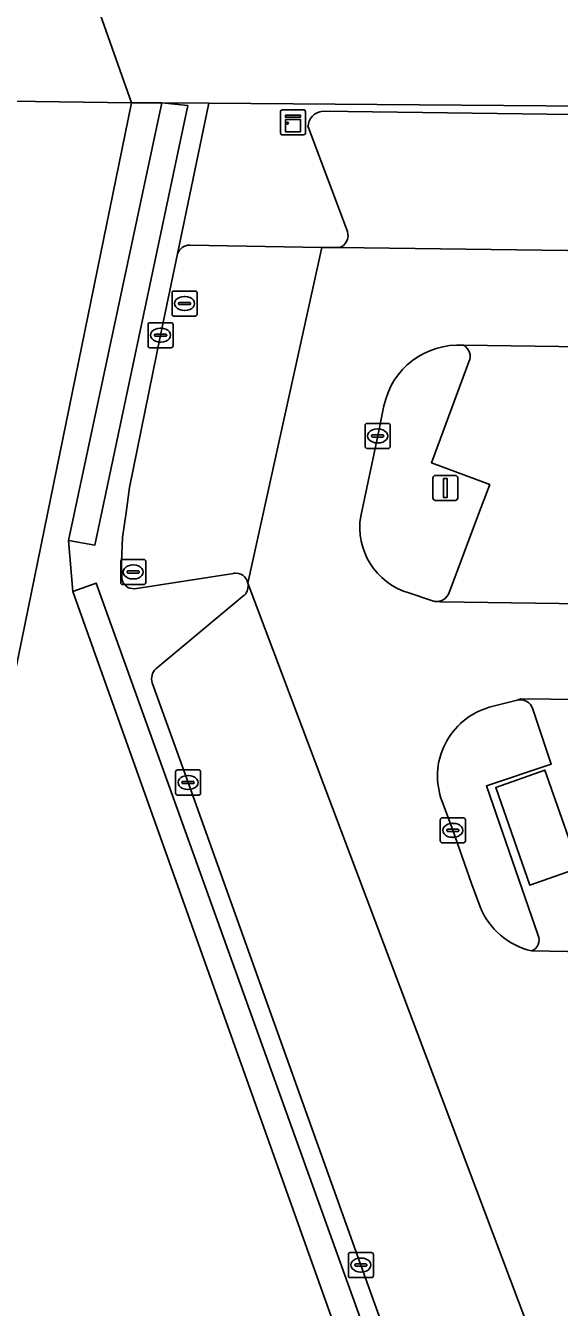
# Model space of a CAD drawing. Extents: x 157692 to 159674, y 381452 to 383291.
# Drawn here: x 159351.8 to 159373.1, y 382799.7 to 382850.9 of the extents above; entities that cross this region are included whole.
import ezdxf

# ---------------------------------------------------------------- set-up
doc = ezdxf.new("R2010")
doc.units = 0
for name, color, linetype in [('IMGEO_Erf', 7, 'Continuous'), ('IMGEO_Groenvoorziening', 7, 'Continuous'), ('IMGEO_Hek', 7, 'Continuous'), ('IMGEO_Kast', 7, 'Continuous'), ('IMGEO_Kolk', 7, 'Continuous'), ('IMGEO_Lichtmast', 7, 'Continuous'), ('IMGEO_Muur', 7, 'Continuous'), ('IMGEO_Pand', 7, 'Continuous'), ('IMGEO_Parkeervlak_gesloten', 7, 'Continuous'), ('IMGEO_Rijbaan_lokaal_gesloten', 7, 'Continuous'), ('IMGEO_Rioolput', 7, 'Continuous')]:
    doc.layers.add(name, color=color, linetype=linetype)

msp = doc.modelspace()

# ---------------------------------------------------------------- linework, layer by layer
at = {"layer": 'IMGEO_Erf'}
for points in [[(159353.633, 382828.278), (159353.463, 382830.325), (159357.204, 382847.811), (159355.987, 382847.821), (159352.367, 382830.146), (159347.422, 382805.999), (159349.183, 382805.623), (159348.376, 382801.694), (159347.337, 382801.91), (159344.304, 382786.986)], [(159366.441, 382792.387), (159353.633, 382828.278)]]:
    msp.add_lwpolyline(points, dxfattribs=at)
at = {"layer": 'IMGEO_Groenvoorziening'}
for points in [[(159392.387, 382896.392), (159386.58, 382912.875), (159385.86, 382914.914), (159384.918, 382914.62), (159384.578, 382914.514), (159384.328, 382914.436), (159389.052, 382899.989), (159395.297, 382880.892), (159400.918, 382863.701), (159404.625, 382852.364), (159406.24, 382847.424), (159359.079, 382847.797), (159357.826, 382841.779)], [(159355.599, 382828.805), (159355.581, 382829.45), (159355.631, 382830.442), (159355.767, 382831.437), (159355.906, 382832.442), (159357.149, 382838.528), (159357.826, 382841.779), (159359.079, 382847.797), (159357.204, 382847.811), (159358.241, 382847.708), (159354.522, 382830.139), (159353.463, 382830.325), (159353.633, 382828.278), (159354.574, 382828.617), (159367.464, 382792.762)], [(159363.631, 382847.484), (159402.476, 382846.959)], [(159364.619, 382842.669), (159363.043, 382846.856)], [(159358.312, 382842.126), (159363.594, 382842.039), (159364.28, 382842.028)], [(159368.669, 382828.206), (159369.9, 382831.483), (159370.311, 382832.558), (159367.976, 382833.431), (159369.474, 382837.466)], [(159366.08, 382835.703), (159365.829, 382834.501), (159365.151, 382831.293)], [(159360.067, 382829.009), (159356.105, 382828.396)], [(159356.953, 382825.194), (159360.492, 382828.13)], [(159367.069, 382828.226), (159368.027, 382827.911)], [(159367.265, 382795.497), (159365.159, 382801.359), (159358.246, 382820.648), (159356.814, 382824.632)], [(159371.408, 382823.937), (159370.291, 382823.654)], [(159372.241, 382814.538), (159370.177, 382820.51), (159372.77, 382821.378), (159372.032, 382823.582)], [(159368.408, 382819.886), (159368.835, 382818.736), (159369.583, 382816.606), (159369.925, 382815.675)]]:
    msp.add_lwpolyline(points, dxfattribs=at)
for centre, radius, start, end in [((159363.697, 382846.833), 0.655, 95.8057, 177.9624), ((159364.15, 382842.507), 0.496, 285.175, 19.0797), ((159358.305, 382841.622), 0.504, 89.2089, 161.8442), ((159369.055, 382835.094), 3.037, 86.1192, 168.4289), ((159369.033, 382837.687), 0.493, 333.416, 62.4584), ((159367.843, 382830.843), 2.729, 170.5112, 253.5298), ((159356.062, 382828.86), 0.466, 186.7613, 275.3415), ((159360.162, 382828.545), 0.474, 8.1168, 101.5997), ((159360.159, 382828.487), 0.489, 313.0225, 14.8043), ((159368.192, 382828.396), 0.513, 271.8531, 338.298), ((159368.197, 382828.413), 0.53, 251.249, 271.2587), ((159357.349, 382824.798), 0.561, 135.0175, 197.198), ((159371.546, 382823.453), 0.503, 14.8156, 105.9124), ((159371.082, 382820.904), 2.861, 106.0506, 200.8436), ((159372.655, 382816.784), 2.947, 202.1044, 256.8718), ((159371.82, 382814.346), 0.463, 291.0563, 24.4886)]:
    msp.add_arc(centre, radius, start, end, dxfattribs=at)
at = {"layer": 'IMGEO_Hek'}
msp.add_lwpolyline([(159353.633, 382828.278), (159353.463, 382830.325)], dxfattribs=at)
at = {"layer": 'IMGEO_Kast'}
for p, q in [((159362.018, 382847.537), (159362.859, 382847.537)), ((159362.859, 382847.537), (159362.018, 382847.537)), ((159361.943, 382846.612), (159361.943, 382847.453)), ((159361.943, 382847.453), (159361.943, 382846.612)), ((159362.943, 382847.462), (159362.943, 382846.621)), ((159362.943, 382846.621), (159362.943, 382847.462)), ((159362.868, 382846.537), (159362.027, 382846.537)), ((159362.027, 382846.537), (159362.868, 382846.537))]:
    msp.add_line(p, q, dxfattribs=at)
for points in [[(159362.138, 382847.327), (159362.738, 382847.327), (159362.738, 382847.242), (159362.138, 382847.242), (159362.138, 382847.327)], [(159362.138, 382847.152), (159362.738, 382847.152), (159362.738, 382846.663), (159362.138, 382846.663), (159362.138, 382847.152)]]:
    msp.add_lwpolyline(points, dxfattribs=at)
msp.add_circle((159362.222, 382847.001), 0.0377, dxfattribs=at)
for centre, start, end in [((159362.021, 382847.459), 92.4484, 184.2845), ((159362.021, 382847.459), 92.4484, 184.2845), ((159362.865, 382847.459), 2.4484, 94.2845), ((159362.865, 382847.459), 2.4484, 94.2845), ((159362.021, 382846.615), 182.4484, 274.2845), ((159362.021, 382846.615), 182.4484, 274.2845), ((159362.865, 382846.615), 272.4484, 4.2845), ((159362.865, 382846.615), 272.4484, 4.2845)]:
    msp.add_arc(centre, 0.0779, start, end, dxfattribs=at)
at = {"layer": 'IMGEO_Kolk'}
for p, q in [((159356.648, 382838.102), (159356.648, 382838.954)), ((159356.723, 382839.028), (159357.575, 382839.028)), ((159357.136, 382838.808), (159357.161, 382838.808)), ((159357.649, 382838.954), (159357.649, 382838.102)), ((159356.907, 382838.522), (159356.907, 382838.534)), ((159357.345, 382838.485), (159356.947, 382838.485)), ((159356.95, 382838.571), (159357.348, 382838.571)), ((159357.159, 382838.248), (159357.134, 382838.248)), ((159357.391, 382838.534), (159357.391, 382838.522)), ((159357.575, 382838.028), (159356.723, 382838.028)), ((159365.328, 382834.075), (159365.328, 382834.927)), ((159365.403, 382835.001), (159366.255, 382835.001)), ((159365.816, 382834.781), (159365.841, 382834.781)), ((159366.329, 382834.927), (159366.329, 382834.075)), ((159365.587, 382834.495), (159365.587, 382834.507)), ((159366.025, 382834.458), (159365.627, 382834.458)), ((159365.63, 382834.544), (159366.028, 382834.544)), ((159365.839, 382834.221), (159365.814, 382834.221)), ((159366.071, 382834.507), (159366.071, 382834.495)), ((159366.255, 382834.001), (159365.403, 382834.001)), ((159357.745, 382820.222), (159357.745, 382821.074)), ((159357.82, 382821.148), (159358.672, 382821.148)), ((159358.233, 382820.928), (159358.258, 382820.928)), ((159358.746, 382821.074), (159358.746, 382820.222)), ((159358.004, 382820.642), (159358.004, 382820.654)), ((159358.442, 382820.605), (159358.044, 382820.605)), ((159358.047, 382820.691), (159358.445, 382820.691)), ((159358.256, 382820.368), (159358.231, 382820.368)), ((159358.488, 382820.654), (159358.488, 382820.642)), ((159358.672, 382820.148), (159357.82, 382820.148)), ((159368.334, 382818.31), (159368.334, 382819.162)), ((159368.409, 382819.236), (159369.261, 382819.236)), ((159368.636, 382818.779), (159369.034, 382818.779)), ((159368.822, 382819.016), (159368.847, 382819.016)), ((159369.335, 382819.162), (159369.335, 382818.31)), ((159368.593, 382818.73), (159368.593, 382818.742)), ((159369.031, 382818.693), (159368.633, 382818.693)), ((159368.845, 382818.456), (159368.82, 382818.456)), ((159369.077, 382818.742), (159369.077, 382818.73)), ((159369.261, 382818.236), (159368.409, 382818.236)), ((159364.658, 382800.933), (159364.658, 382801.785)), ((159364.733, 382801.859), (159365.585, 382801.859)), ((159364.917, 382801.353), (159364.917, 382801.365)), ((159364.96, 382801.402), (159365.358, 382801.402)), ((159365.146, 382801.639), (159365.171, 382801.639)), ((159365.401, 382801.365), (159365.401, 382801.353)), ((159365.659, 382801.785), (159365.659, 382800.933)), ((159365.585, 382800.859), (159364.733, 382800.859)), ((159365.355, 382801.316), (159364.957, 382801.316)), ((159365.169, 382801.079), (159365.144, 382801.079))]:
    msp.add_line(p, q, dxfattribs=at)
for points in [[(159356.648, 382838.102), (159356.648, 382838.954)], [(159356.723, 382839.028), (159357.575, 382839.028)], [(159357.649, 382838.954), (159357.649, 382838.102)], [(159357.575, 382838.028), (159356.723, 382838.028)], [(159365.328, 382834.075), (159365.328, 382834.927)], [(159365.403, 382835.001), (159366.255, 382835.001)], [(159366.329, 382834.927), (159366.329, 382834.075)], [(159366.255, 382834.001), (159365.403, 382834.001)], [(159357.745, 382820.222), (159357.745, 382821.074)], [(159357.82, 382821.148), (159358.672, 382821.148)], [(159358.746, 382821.074), (159358.746, 382820.222)], [(159358.672, 382820.148), (159357.82, 382820.148)], [(159368.334, 382818.31), (159368.334, 382819.162)], [(159368.409, 382819.236), (159369.261, 382819.236)], [(159369.335, 382819.162), (159369.335, 382818.31)], [(159369.261, 382818.236), (159368.409, 382818.236)], [(159364.658, 382800.933), (159364.658, 382801.785)], [(159364.733, 382801.859), (159365.585, 382801.859)], [(159365.659, 382801.785), (159365.659, 382800.933)], [(159365.585, 382800.859), (159364.733, 382800.859)]]:
    msp.add_lwpolyline(points, dxfattribs=at)
for centre, radius, start, end in [((159356.725, 382838.952), 0.0765, 91.552, 178.448), ((159356.725, 382838.952), 0.0765, 91.552, 178.448), ((159357.573, 382838.952), 0.0765, 1.552, 88.448), ((159357.573, 382838.952), 0.0765, 1.552, 88.448), ((159356.947, 382838.531), 0.0403, 85.8775, 175.7526), ((159356.944, 382838.521), 0.0366, 178.938, 274.7102), ((159357.348, 382838.528), 0.043, 264.8664, 352.4533), ((159357.352, 382838.533), 0.0386, 1.7309, 96.639), ((159356.725, 382838.104), 0.0765, 181.552, 268.448), ((159356.725, 382838.104), 0.0765, 181.552, 268.448), ((159357.573, 382838.104), 0.0765, 271.552, 358.448), ((159357.573, 382838.104), 0.0765, 271.552, 358.448), ((159365.405, 382834.925), 0.0765, 91.552, 178.448), ((159365.405, 382834.925), 0.0765, 91.552, 178.448), ((159366.253, 382834.925), 0.0765, 1.552, 88.448), ((159366.253, 382834.925), 0.0765, 1.552, 88.448), ((159365.627, 382834.504), 0.0403, 85.8775, 175.7526), ((159365.624, 382834.494), 0.0366, 178.938, 274.7102), ((159366.028, 382834.501), 0.043, 264.8664, 352.4533), ((159366.032, 382834.506), 0.0386, 1.7309, 96.639), ((159365.405, 382834.077), 0.0765, 181.552, 268.448), ((159365.405, 382834.077), 0.0765, 181.552, 268.448), ((159366.253, 382834.077), 0.0765, 271.552, 358.448), ((159366.253, 382834.077), 0.0765, 271.552, 358.448), ((159357.822, 382821.072), 0.0765, 91.552, 178.448), ((159357.822, 382821.072), 0.0765, 91.552, 178.448), ((159358.67, 382821.072), 0.0765, 1.552, 88.448), ((159358.67, 382821.072), 0.0765, 1.552, 88.448), ((159358.044, 382820.651), 0.0403, 85.8775, 175.7526), ((159358.041, 382820.641), 0.0366, 178.938, 274.7102), ((159358.445, 382820.648), 0.043, 264.8664, 352.4533), ((159358.449, 382820.653), 0.0386, 1.7309, 96.639), ((159357.822, 382820.224), 0.0765, 181.552, 268.448), ((159357.822, 382820.224), 0.0765, 181.552, 268.448), ((159358.67, 382820.224), 0.0765, 271.552, 358.448), ((159358.67, 382820.224), 0.0765, 271.552, 358.448), ((159368.411, 382819.16), 0.0765, 91.552, 178.448), ((159368.411, 382819.16), 0.0765, 91.552, 178.448), ((159368.633, 382818.739), 0.0403, 85.8775, 175.7526), ((159369.038, 382818.741), 0.0386, 1.7309, 96.639), ((159369.259, 382819.16), 0.0765, 1.552, 88.448), ((159369.259, 382819.16), 0.0765, 1.552, 88.448), ((159368.411, 382818.312), 0.0765, 181.552, 268.448), ((159368.411, 382818.312), 0.0765, 181.552, 268.448), ((159368.63, 382818.729), 0.0366, 178.938, 274.7102), ((159369.034, 382818.736), 0.043, 264.8664, 352.4533), ((159369.259, 382818.312), 0.0765, 271.552, 358.448), ((159369.259, 382818.312), 0.0765, 271.552, 358.448), ((159364.735, 382801.783), 0.0765, 91.552, 178.448), ((159364.735, 382801.783), 0.0765, 91.552, 178.448), ((159364.957, 382801.362), 0.0403, 85.8775, 175.7526), ((159365.362, 382801.364), 0.0386, 1.7309, 96.639), ((159365.583, 382801.783), 0.0765, 1.552, 88.448), ((159365.583, 382801.783), 0.0765, 1.552, 88.448), ((159364.735, 382800.935), 0.0765, 181.552, 268.448), ((159364.735, 382800.935), 0.0765, 181.552, 268.448), ((159364.954, 382801.352), 0.0366, 178.938, 274.7102), ((159365.358, 382801.359), 0.043, 264.8664, 352.4533), ((159365.583, 382800.935), 0.0765, 271.552, 358.448), ((159365.583, 382800.935), 0.0765, 271.552, 358.448)]:
    msp.add_arc(centre, radius, start, end, dxfattribs=at)
for centre, major_axis, ratio, start_param, end_param in [((159357.135, 382838.528), (-0.387, 0.002), 0.722429, 4.712389, 7.853982), ((159357.16, 382838.528), (-0.39, 0.002), 0.717154, 1.570796, 4.712389), ((159365.815, 382834.501), (-0.387, 0.002), 0.722429, 4.712389, 7.853982), ((159365.84, 382834.501), (-0.39, 0.002), 0.717154, 1.570796, 4.712389), ((159358.232, 382820.648), (-0.387, 0.002), 0.722429, 4.712389, 7.853982), ((159358.257, 382820.648), (-0.39, 0.002), 0.717154, 1.570796, 4.712389), ((159368.821, 382818.736), (-0.387, 0.002), 0.722429, 4.712389, 7.853982), ((159368.846, 382818.736), (-0.39, 0.002), 0.717154, 1.570796, 4.712389), ((159365.145, 382801.359), (-0.387, 0.002), 0.722429, 4.712389, 7.853982), ((159365.17, 382801.359), (-0.39, 0.002), 0.717154, 1.570796, 4.712389)]:
    msp.add_ellipse(centre, major_axis=major_axis, ratio=ratio, start_param=start_param, end_param=end_param, dxfattribs=at)
at = {"layer": 'IMGEO_Lichtmast'}
for p, q in [((159368.039, 382832.021), (159368.039, 382832.821)), ((159368.039, 382832.821), (159368.039, 382832.021)), ((159368.139, 382832.921), (159368.929, 382832.921)), ((159368.929, 382832.921), (159368.139, 382832.921)), ((159369.029, 382832.821), (159369.029, 382832.021)), ((159369.029, 382832.021), (159369.029, 382832.821)), ((159368.929, 382831.921), (159368.139, 382831.921)), ((159368.139, 382831.921), (159368.929, 382831.921))]:
    msp.add_line(p, q, dxfattribs=at)
msp.add_lwpolyline([(159368.459, 382832.796), (159368.609, 382832.796), (159368.609, 382832.046), (159368.459, 382832.046), (159368.459, 382832.796)], dxfattribs=at)
for centre, start, end in [((159368.139, 382832.821), 90, 180), ((159368.139, 382832.821), 90, 180), ((159368.929, 382832.821), 0, 90), ((159368.929, 382832.821), 360, 90), ((159368.139, 382832.021), 180, 270), ((159368.139, 382832.021), 180, 270), ((159368.929, 382832.021), 270, 0), ((159368.929, 382832.021), 270, 0)]:
    msp.add_arc(centre, 0.1, start, end, dxfattribs=at)
at = {"layer": 'IMGEO_Muur'}
for points in [[(159357.204, 382847.811), (159353.463, 382830.325), (159354.522, 382830.139), (159358.241, 382847.708)], [(159353.633, 382828.278), (159366.441, 382792.387), (159367.464, 382792.762), (159354.574, 382828.617)]]:
    msp.add_lwpolyline(points, close=True, dxfattribs=at)
at = {"layer": 'IMGEO_Pand'}
for points in [[(159358.994, 382928.433), (159348.177, 382924.919), (159346.276, 382924.301), (159364.861, 382866.995), (159350.775, 382862.572), (159355.987, 382847.821), (159357.204, 382847.811), (159359.079, 382847.797), (159406.24, 382847.424), (159404.625, 382852.364), (159400.918, 382863.701), (159395.297, 382880.892), (159394.783, 382880.726), (159389.026, 382878.863), (159376.424, 382874.784)], [(159338.969, 382898.531), (159333.611, 382896.772), (159345.29, 382860.824), (159334.978, 382857.474), (159334.757, 382857.402), (159337.742, 382848.071), (159355.987, 382847.821), (159350.775, 382862.572)], [(159337.742, 382848.071), (159318.843, 382848.33), (159309.005, 382800.183), (159308.004, 382795.284), (159315.063, 382793.823), (159314.712, 382792.046), (159318.637, 382791.25), (159318.859, 382792.26), (159344.304, 382786.986), (159347.337, 382801.91), (159348.376, 382801.694), (159349.183, 382805.623), (159347.422, 382805.999), (159352.367, 382830.146), (159355.987, 382847.821)]]:
    msp.add_lwpolyline(points, close=True, dxfattribs=at)
at = {"layer": 'IMGEO_Parkeervlak_gesloten'}
for points in [[(159402.476, 382846.959), (159363.631, 382847.484)], [(159363.043, 382846.856), (159364.619, 382842.669)], [(159363.594, 382842.039), (159358.312, 382842.126)], [(159360.631, 382828.612), (159363.594, 382842.039)], [(159364.28, 382842.028), (159404.923, 382841.503), (159405.088, 382841.517)], [(159357.826, 382841.779), (159357.149, 382838.528), (159355.906, 382832.442), (159355.767, 382831.437), (159355.631, 382830.442), (159355.581, 382829.45), (159355.599, 382828.805)], [(159407.741, 382836.603), (159407.39, 382837.595), (159369.261, 382838.124)], [(159369.474, 382837.466), (159367.976, 382833.431), (159370.311, 382832.558), (159369.9, 382831.483), (159368.669, 382828.206)], [(159356.105, 382828.396), (159360.067, 382829.009)], [(159372.138, 382798.106), (159360.631, 382828.612)], [(159360.492, 382828.13), (159356.953, 382825.194)], [(159368.209, 382827.883), (159368.342, 382827.868), (159406.279, 382827.342)], [(159356.814, 382824.632), (159358.246, 382820.648), (159365.159, 382801.359), (159367.265, 382795.497)], [(159412.369, 382823.546), (159371.548, 382823.997), (159371.408, 382823.937)], [(159372.032, 382823.582), (159372.77, 382821.378), (159370.177, 382820.51), (159372.241, 382814.538)], [(159371.986, 382813.914), (159415.128, 382813.114), (159415.966, 382813.388), (159412.369, 382823.546)]]:
    msp.add_lwpolyline(points, dxfattribs=at)
msp.add_lwpolyline([(159373.888, 382817.233), (159371.918, 382816.542), (159370.547, 382820.451), (159372.517, 382821.142)], close=True, dxfattribs=at)
for centre, radius, start, end in [((159363.697, 382846.833), 0.655, 95.8057, 177.9624), ((159364.15, 382842.507), 0.496, 285.175, 19.0797), ((159358.305, 382841.622), 0.504, 89.2089, 161.8442), ((159369.033, 382837.687), 0.493, 333.416, 62.4584), ((159356.062, 382828.86), 0.466, 186.7613, 275.3415), ((159360.162, 382828.545), 0.474, 8.1168, 101.5997), ((159360.159, 382828.487), 0.489, 313.0225, 14.8043), ((159368.192, 382828.396), 0.513, 271.8531, 338.298), ((159357.349, 382824.798), 0.561, 135.0175, 197.198), ((159371.546, 382823.453), 0.503, 14.8156, 105.9124), ((159371.82, 382814.346), 0.463, 291.0563, 24.4886)]:
    msp.add_arc(centre, radius, start, end, dxfattribs=at)
at = {"layer": 'IMGEO_Rijbaan_lokaal_gesloten'}
for points in [[(159405.088, 382841.517), (159404.923, 382841.503), (159364.28, 382842.028), (159363.594, 382842.039), (159360.631, 382828.612), (159372.138, 382798.106), (159373.356, 382794.552)], [(159369.261, 382838.124), (159407.39, 382837.595), (159407.741, 382836.603), (159409.159, 382832.602), (159410.878, 382827.755)], [(159365.151, 382831.293), (159365.829, 382834.501), (159366.08, 382835.703)], [(159368.027, 382827.911), (159367.069, 382828.226)], [(159406.279, 382827.342), (159368.342, 382827.868), (159368.209, 382827.883)], [(159370.291, 382823.654), (159371.408, 382823.937), (159371.548, 382823.997), (159412.369, 382823.546), (159415.966, 382813.388)], [(159369.925, 382815.675), (159369.583, 382816.606), (159368.835, 382818.736), (159368.408, 382819.886)], [(159415.966, 382813.388), (159415.128, 382813.114), (159371.986, 382813.914)]]:
    msp.add_lwpolyline(points, dxfattribs=at)
msp.add_lwpolyline([(159373.888, 382817.233), (159372.517, 382821.142), (159370.547, 382820.451), (159371.918, 382816.542)], close=True, dxfattribs=at)
for centre, radius, start, end in [((159369.055, 382835.094), 3.037, 86.1192, 168.4289), ((159367.843, 382830.843), 2.729, 170.5112, 253.5298), ((159368.197, 382828.413), 0.53, 251.249, 271.2587), ((159371.082, 382820.904), 2.861, 106.0506, 200.8436), ((159372.655, 382816.784), 2.947, 202.1044, 256.8718)]:
    msp.add_arc(centre, radius, start, end, dxfattribs=at)
at = {"layer": 'IMGEO_Rioolput'}
for p, q in [((159357.682, 382840.294), (159358.534, 382840.294)), ((159357.607, 382839.368), (159357.607, 382840.22)), ((159357.866, 382839.788), (159357.866, 382839.8)), ((159357.909, 382839.837), (159358.307, 382839.837)), ((159358.095, 382840.074), (159358.12, 382840.074)), ((159358.35, 382839.8), (159358.35, 382839.788)), ((159358.608, 382840.22), (159358.608, 382839.368)), ((159358.534, 382839.294), (159357.682, 382839.294)), ((159358.304, 382839.751), (159357.906, 382839.751)), ((159358.118, 382839.514), (159358.093, 382839.514)), ((159355.628, 382829.563), (159356.48, 382829.563)), ((159355.553, 382828.637), (159355.553, 382829.489)), ((159355.812, 382829.057), (159355.812, 382829.069)), ((159355.855, 382829.106), (159356.253, 382829.106)), ((159356.041, 382829.343), (159356.066, 382829.343)), ((159356.296, 382829.069), (159356.296, 382829.057)), ((159356.554, 382829.489), (159356.554, 382828.637)), ((159356.48, 382828.563), (159355.628, 382828.563)), ((159356.25, 382829.02), (159355.852, 382829.02)), ((159356.064, 382828.783), (159356.039, 382828.783))]:
    msp.add_line(p, q, dxfattribs=at)
for points in [[(159357.682, 382840.294), (159358.534, 382840.294)], [(159357.607, 382839.368), (159357.607, 382840.22)], [(159358.608, 382840.22), (159358.608, 382839.368)], [(159358.534, 382839.294), (159357.682, 382839.294)], [(159355.628, 382829.563), (159356.48, 382829.563)], [(159355.553, 382828.637), (159355.553, 382829.489)], [(159356.554, 382829.489), (159356.554, 382828.637)], [(159356.48, 382828.563), (159355.628, 382828.563)]]:
    msp.add_lwpolyline(points, dxfattribs=at)
for centre, radius, start, end in [((159357.684, 382840.218), 0.0765, 91.552, 178.448), ((159357.684, 382840.218), 0.0765, 91.552, 178.448), ((159358.532, 382840.218), 0.0765, 1.552, 88.448), ((159358.532, 382840.218), 0.0765, 1.552, 88.448), ((159357.906, 382839.797), 0.0403, 85.8775, 175.7526), ((159357.903, 382839.787), 0.0366, 178.938, 274.7102), ((159358.307, 382839.794), 0.043, 264.8664, 352.4533), ((159358.311, 382839.799), 0.0386, 1.7309, 96.639), ((159357.684, 382839.37), 0.0765, 181.552, 268.448), ((159357.684, 382839.37), 0.0765, 181.552, 268.448), ((159358.532, 382839.37), 0.0765, 271.552, 358.448), ((159358.532, 382839.37), 0.0765, 271.552, 358.448), ((159355.63, 382829.487), 0.0765, 91.552, 178.448), ((159355.63, 382829.487), 0.0765, 91.552, 178.448), ((159356.478, 382829.487), 0.0765, 1.552, 88.448), ((159356.478, 382829.487), 0.0765, 1.552, 88.448), ((159355.852, 382829.066), 0.0403, 85.8775, 175.7526), ((159355.849, 382829.056), 0.0366, 178.938, 274.7102), ((159356.253, 382829.063), 0.043, 264.8664, 352.4533), ((159356.257, 382829.068), 0.0386, 1.7309, 96.639), ((159355.63, 382828.639), 0.0765, 181.552, 268.448), ((159355.63, 382828.639), 0.0765, 181.552, 268.448), ((159356.478, 382828.639), 0.0765, 271.552, 358.448), ((159356.478, 382828.639), 0.0765, 271.552, 358.448)]:
    msp.add_arc(centre, radius, start, end, dxfattribs=at)
for centre, major_axis, ratio, start_param, end_param in [((159358.094, 382839.794), (-0.387, 0.002), 0.722429, 4.712389, 7.853982), ((159358.119, 382839.794), (-0.39, 0.002), 0.717154, 1.570796, 4.712389), ((159356.04, 382829.063), (-0.387, 0.002), 0.722429, 4.712389, 7.853982), ((159356.065, 382829.063), (-0.39, 0.002), 0.717154, 1.570796, 4.712389)]:
    msp.add_ellipse(centre, major_axis=major_axis, ratio=ratio, start_param=start_param, end_param=end_param, dxfattribs=at)

doc.saveas('drawing.dxf')
